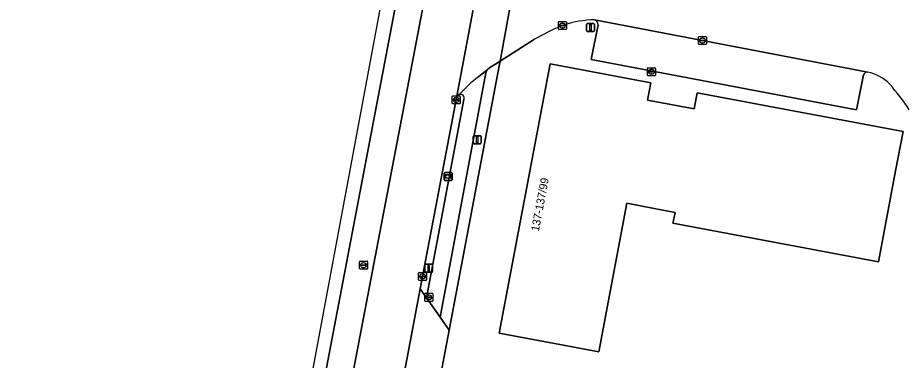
# Model space of a CAD drawing. Extents: x 161692 to 162379, y 380760 to 381678.
# Drawn here: x 161779.7 to 161890.3, y 381522.3 to 381565.1 of the extents above; entities that cross this region are included whole.
import ezdxf

# ---------------------------------------------------------------- set-up
doc = ezdxf.new("R2010")
doc.units = 0
for name, color, linetype in [('IMGEO_Berm_open', 7, 'Continuous'), ('IMGEO_Brandkraan', 7, 'Continuous'), ('IMGEO_Erf', 7, 'Continuous'), ('IMGEO_Fietspad_open', 7, 'Continuous'), ('IMGEO_Kolk', 7, 'Continuous'), ('IMGEO_Lichtmast', 7, 'Continuous'), ('IMGEO_OVBaan_gesloten', 7, 'Continuous'), ('IMGEO_Pand', 7, 'Continuous'), ('IMGEO_Pand_nummerreeks', 7, 'Continuous'), ('IMGEO_Parkeervlak_open', 7, 'Continuous'), ('IMGEO_Rijbaan_lokaal_open', 7, 'Continuous'), ('IMGEO_Rijbaan_regionaal_gesloten', 7, 'Continuous'), ('IMGEO_Rioolput', 7, 'Continuous'), ('IMGEO_Voetpad_open', 7, 'Continuous'), ('IMGEO_Wegwijzer', 7, 'Continuous')]:
    doc.layers.add(name, color=color, linetype=linetype)

msp = doc.modelspace()

# ---------------------------------------------------------------- linework, layer by layer
at = {"layer": 'IMGEO_Berm_open'}
msp.add_lwpolyline([(161834.87, 381555.53), (161834.57, 381555.31), (161830.28, 381532.8), (161830, 381531.23), (161830.78, 381530.11), (161835.45, 381554.9)], dxfattribs=at)
msp.add_arc((161834.99, 381555.06), 0.486, 341.9056, 103.9015, dxfattribs=at)
at = {"layer": 'IMGEO_Brandkraan'}
for p, q in [((161830.55, 381529.76), (161830.55, 381530.61)), ((161830.63, 381530.69), (161831.48, 381530.69)), ((161830.86, 381530.23), (161831.25, 381530.23)), ((161831.04, 381530.46), (161831.07, 381530.46)), ((161831.55, 381530.61), (161831.55, 381529.76)), ((161831.48, 381529.68), (161830.63, 381529.68)), ((161830.81, 381530.18), (161830.81, 381530.19)), ((161831.25, 381530.14), (161830.85, 381530.14)), ((161831.06, 381529.91), (161831.04, 381529.91)), ((161831.3, 381530.19), (161831.3, 381530.18))]:
    msp.add_line(p, q, dxfattribs=at)
for points in [[(161830.55, 381529.76), (161830.55, 381530.61)], [(161830.63, 381530.69), (161831.48, 381530.69)], [(161831.55, 381530.61), (161831.55, 381529.76)], [(161831.48, 381529.68), (161830.63, 381529.68)]]:
    msp.add_lwpolyline(points, dxfattribs=at)
for centre, radius, start, end in [((161830.63, 381530.61), 0.0765, 91.552, 178.448), ((161830.63, 381530.61), 0.0765, 91.552, 178.448), ((161830.85, 381530.19), 0.0403, 85.8775, 175.7526), ((161831.26, 381530.19), 0.0386, 1.7309, 96.639), ((161831.48, 381530.61), 0.0765, 1.552, 88.448), ((161831.48, 381530.61), 0.0765, 1.552, 88.448), ((161830.63, 381529.76), 0.0765, 181.552, 268.448), ((161830.63, 381529.76), 0.0765, 181.552, 268.448), ((161830.85, 381530.18), 0.0366, 178.938, 274.7102), ((161831.25, 381530.18), 0.043, 264.8664, 352.4533), ((161831.48, 381529.76), 0.0765, 271.552, 358.448), ((161831.48, 381529.76), 0.0765, 271.552, 358.448)]:
    msp.add_arc(centre, radius, start, end, dxfattribs=at)
for centre, major_axis, ratio, start_param, end_param in [((161831.04, 381530.18), (-0.387, 0.002), 0.722429, 4.712389, 7.853982), ((161831.06, 381530.18), (-0.39, 0.002), 0.717154, 1.570796, 4.712389)]:
    msp.add_ellipse(centre, major_axis=major_axis, ratio=ratio, start_param=start_param, end_param=end_param, dxfattribs=at)
at = {"layer": 'IMGEO_Erf'}
for points in [[(161847.96, 381564.23), (161847.5, 381564.05)], [(161885.36, 381557.96), (161884.48, 381553.59), (161851.36, 381559.88), (161852.2, 381564.21)], [(161844.28, 381562.42), (161839.96, 381559.68), (161839.77, 381558.66), (161833.59, 381526.1), (161832.67, 381521.26), (161837.5, 381520.39)]]:
    msp.add_lwpolyline(points, dxfattribs=at)
msp.add_lwpolyline([(161844.78, 381524.81), (161839.86, 381525.73), (161846.23, 381559.33), (161858.8, 381556.96), (161858.39, 381554.83), (161864.21, 381553.74), (161864.58, 381555.73), (161890.3, 381550.89), (161889.37, 381545.98), (161887.23, 381534.6), (161861.56, 381539.43), (161861.63, 381539.78), (161861.82, 381540.8), (161859.2, 381541.29), (161855.79, 381541.93), (161852.3, 381523.39)], close=True, dxfattribs=at)
for centre, radius, start, end in [((161852.12, 381550.6), 14.25, 91.4431, 106.9678), ((161851.6, 381564.26), 0.611, 354.8671, 74.5047), ((161860.12, 381535.09), 31.59, 113.5507, 120.1044), ((161885.81, 381557.85), 0.466, 79.5572, 166.8342), ((161884.88, 381553.23), 5.18, 43.6653, 78.7389), ((161869.82, 381539.94), 25.26, 32.7237, 41.8799)]:
    msp.add_arc(centre, radius, start, end, dxfattribs=at)
at = {"layer": 'IMGEO_Fietspad_open'}
for points in [[(161835.45, 381554.9), (161830.78, 381530.11), (161832.47, 381527.69), (161838.18, 381558.21)], [(161838.18, 381558.21), (161838.36, 381558.58), (161837.27, 381557.74)]]:
    msp.add_lwpolyline(points, dxfattribs=at)
for centre, radius, start, end in [((161848.83, 381542.83), 18.87, 127.777, 137.7053), ((161834.99, 381555.06), 0.486, 341.9056, 103.9015)]:
    msp.add_arc(centre, radius, start, end, dxfattribs=at)
at = {"layer": 'IMGEO_Kolk'}
for p, q in [((161847.25, 381563.71), (161847.25, 381564.56)), ((161847.32, 381564.63), (161848.17, 381564.63)), ((161848.25, 381564.56), (161848.25, 381563.71)), ((161848.17, 381563.63), (161847.32, 381563.63)), ((161847.5, 381564.13), (161847.5, 381564.14)), ((161847.94, 381564.09), (161847.54, 381564.09)), ((161847.55, 381564.18), (161847.94, 381564.18)), ((161847.73, 381564.41), (161847.76, 381564.41)), ((161847.76, 381563.85), (161847.73, 381563.85)), ((161847.99, 381564.14), (161847.99, 381564.13)), ((161864.74, 381561.83), (161864.74, 381562.69)), ((161864.81, 381562.76), (161865.66, 381562.76)), ((161865.04, 381562.3), (161865.44, 381562.3)), ((161865.23, 381562.54), (161865.25, 381562.54)), ((161865.74, 381562.69), (161865.74, 381561.83)), ((161865.66, 381561.76), (161864.81, 381561.76)), ((161865, 381562.25), (161865, 381562.27)), ((161865.43, 381562.22), (161865.04, 381562.22)), ((161865.25, 381561.98), (161865.22, 381561.98)), ((161865.48, 381562.27), (161865.48, 381562.25)), ((161858.37, 381557.93), (161858.37, 381558.78)), ((161858.44, 381558.86), (161859.29, 381558.86)), ((161859.29, 381557.86), (161858.44, 381557.86)), ((161858.63, 381558.35), (161858.63, 381558.36)), ((161858.67, 381558.4), (161859.07, 381558.4)), ((161859.06, 381558.31), (161858.67, 381558.31)), ((161858.88, 381558.08), (161858.85, 381558.08)), ((161858.86, 381558.64), (161858.88, 381558.64)), ((161859.11, 381558.36), (161859.11, 381558.35)), ((161859.37, 381558.78), (161859.37, 381557.93)), ((161833.99, 381554.42), (161833.99, 381555.28)), ((161834.07, 381555.35), (161834.92, 381555.35)), ((161834.25, 381554.84), (161834.25, 381554.86)), ((161834.69, 381554.81), (161834.29, 381554.81)), ((161834.3, 381554.89), (161834.69, 381554.89)), ((161834.48, 381555.13), (161834.51, 381555.13)), ((161834.5, 381554.57), (161834.48, 381554.57)), ((161834.74, 381554.86), (161834.74, 381554.84)), ((161834.99, 381555.28), (161834.99, 381554.42)), ((161834.92, 381554.35), (161834.07, 381554.35)), ((161829.78, 381532.37), (161829.78, 381533.22)), ((161829.85, 381533.3), (161830.71, 381533.3)), ((161830.04, 381532.79), (161830.04, 381532.8)), ((161830.08, 381532.84), (161830.48, 381532.84)), ((161830.48, 381532.75), (161830.08, 381532.75)), ((161830.27, 381533.08), (161830.29, 381533.08)), ((161830.29, 381532.52), (161830.27, 381532.52)), ((161830.52, 381532.8), (161830.52, 381532.79)), ((161830.78, 381533.22), (161830.78, 381532.37)), ((161830.71, 381532.3), (161829.85, 381532.3))]:
    msp.add_line(p, q, dxfattribs=at)
for points in [[(161847.25, 381563.71), (161847.25, 381564.56)], [(161847.32, 381564.63), (161848.17, 381564.63)], [(161848.25, 381564.56), (161848.25, 381563.71)], [(161848.17, 381563.63), (161847.32, 381563.63)], [(161864.74, 381561.83), (161864.74, 381562.69)], [(161864.81, 381562.76), (161865.66, 381562.76)], [(161865.74, 381562.69), (161865.74, 381561.83)], [(161865.66, 381561.76), (161864.81, 381561.76)], [(161858.37, 381557.93), (161858.37, 381558.78)], [(161858.44, 381558.86), (161859.29, 381558.86)], [(161859.29, 381557.86), (161858.44, 381557.86)], [(161859.37, 381558.78), (161859.37, 381557.93)], [(161833.99, 381554.42), (161833.99, 381555.28)], [(161834.07, 381555.35), (161834.92, 381555.35)], [(161834.99, 381555.28), (161834.99, 381554.42)], [(161834.92, 381554.35), (161834.07, 381554.35)], [(161829.78, 381532.37), (161829.78, 381533.22)], [(161829.85, 381533.3), (161830.71, 381533.3)], [(161830.78, 381533.22), (161830.78, 381532.37)], [(161830.71, 381532.3), (161829.85, 381532.3)]]:
    msp.add_lwpolyline(points, dxfattribs=at)
for centre, radius, start, end in [((161847.32, 381564.56), 0.0765, 91.552, 178.448), ((161847.32, 381564.56), 0.0765, 91.552, 178.448), ((161848.17, 381564.56), 0.0765, 1.552, 88.448), ((161848.17, 381564.56), 0.0765, 1.552, 88.448), ((161847.32, 381563.71), 0.0765, 181.552, 268.448), ((161847.32, 381563.71), 0.0765, 181.552, 268.448), ((161847.54, 381564.14), 0.0403, 85.8775, 175.7526), ((161847.54, 381564.13), 0.0366, 178.938, 274.7102), ((161847.95, 381564.14), 0.0386, 1.7309, 96.639), ((161847.95, 381564.13), 0.043, 264.8664, 352.4533), ((161848.17, 381563.71), 0.0765, 271.552, 358.448), ((161848.17, 381563.71), 0.0765, 271.552, 358.448), ((161864.81, 381562.68), 0.0765, 91.552, 178.448), ((161864.81, 381562.68), 0.0765, 91.552, 178.448), ((161865.04, 381562.26), 0.0403, 85.8775, 175.7526), ((161865.44, 381562.26), 0.0386, 1.7309, 96.639), ((161865.66, 381562.68), 0.0765, 1.552, 88.448), ((161865.66, 381562.68), 0.0765, 1.552, 88.448), ((161864.81, 381561.84), 0.0765, 181.552, 268.448), ((161864.81, 381561.84), 0.0765, 181.552, 268.448), ((161865.03, 381562.25), 0.0366, 178.938, 274.7102), ((161865.44, 381562.26), 0.043, 264.8664, 352.4533), ((161865.66, 381561.84), 0.0765, 271.552, 358.448), ((161865.66, 381561.84), 0.0765, 271.552, 358.448), ((161858.44, 381558.78), 0.0765, 91.552, 178.448), ((161858.44, 381558.78), 0.0765, 91.552, 178.448), ((161858.44, 381557.93), 0.0765, 181.552, 268.448), ((161858.44, 381557.93), 0.0765, 181.552, 268.448), ((161858.67, 381558.36), 0.0403, 85.8775, 175.7526), ((161858.66, 381558.35), 0.0366, 178.938, 274.7102), ((161859.07, 381558.36), 0.043, 264.8664, 352.4533), ((161859.07, 381558.36), 0.0386, 1.7309, 96.639), ((161859.29, 381558.78), 0.0765, 1.552, 88.448), ((161859.29, 381558.78), 0.0765, 1.552, 88.448), ((161859.29, 381557.93), 0.0765, 271.552, 358.448), ((161859.29, 381557.93), 0.0765, 271.552, 358.448), ((161834.07, 381555.27), 0.0765, 91.552, 178.448), ((161834.07, 381555.27), 0.0765, 91.552, 178.448), ((161834.29, 381554.85), 0.0403, 85.8775, 175.7526), ((161834.29, 381554.84), 0.0366, 178.938, 274.7102), ((161834.7, 381554.85), 0.0386, 1.7309, 96.639), ((161834.69, 381554.85), 0.043, 264.8664, 352.4533), ((161834.92, 381555.27), 0.0765, 1.552, 88.448), ((161834.92, 381555.27), 0.0765, 1.552, 88.448), ((161834.07, 381554.43), 0.0765, 181.552, 268.448), ((161834.07, 381554.43), 0.0765, 181.552, 268.448), ((161834.92, 381554.43), 0.0765, 271.552, 358.448), ((161834.92, 381554.43), 0.0765, 271.552, 358.448), ((161829.86, 381533.22), 0.0765, 91.552, 178.448), ((161829.86, 381533.22), 0.0765, 91.552, 178.448), ((161830.08, 381532.8), 0.0403, 85.8775, 175.7526), ((161830.08, 381532.79), 0.0366, 178.938, 274.7102), ((161830.48, 381532.8), 0.0386, 1.7309, 96.639), ((161830.48, 381532.8), 0.043, 264.8664, 352.4533), ((161830.7, 381533.22), 0.0765, 1.552, 88.448), ((161830.7, 381533.22), 0.0765, 1.552, 88.448), ((161829.86, 381532.37), 0.0765, 181.552, 268.448), ((161829.86, 381532.37), 0.0765, 181.552, 268.448), ((161830.7, 381532.37), 0.0765, 271.552, 358.448), ((161830.7, 381532.37), 0.0765, 271.552, 358.448)]:
    msp.add_arc(centre, radius, start, end, dxfattribs=at)
for centre, major_axis, ratio, start_param, end_param in [((161847.73, 381564.13), (-0.387, 0.002), 0.722429, 4.712389, 7.853982), ((161847.76, 381564.13), (-0.39, 0.002), 0.717154, 1.570796, 4.712389), ((161865.22, 381562.26), (-0.387, 0.002), 0.722429, 4.712389, 7.853982), ((161865.25, 381562.26), (-0.39, 0.002), 0.717154, 1.570796, 4.712389), ((161858.85, 381558.36), (-0.387, 0.002), 0.722429, 4.712389, 7.853982), ((161858.88, 381558.36), (-0.39, 0.002), 0.717154, 1.570796, 4.712389), ((161834.48, 381554.85), (-0.387, 0.002), 0.722429, 4.712389, 7.853982), ((161834.5, 381554.85), (-0.39, 0.002), 0.717154, 1.570796, 4.712389), ((161830.27, 381532.8), (-0.387, 0.002), 0.722429, 4.712389, 7.853982), ((161830.29, 381532.8), (-0.39, 0.002), 0.717154, 1.570796, 4.712389)]:
    msp.add_ellipse(centre, major_axis=major_axis, ratio=ratio, start_param=start_param, end_param=end_param, dxfattribs=at)
at = {"layer": 'IMGEO_Lichtmast'}
for p, q in [((161850.76, 381563.48), (161850.76, 381564.28)), ((161850.76, 381564.28), (161850.76, 381563.48)), ((161850.86, 381564.38), (161851.65, 381564.38)), ((161851.65, 381564.38), (161850.86, 381564.38)), ((161851.75, 381564.28), (161851.75, 381563.48)), ((161851.75, 381563.48), (161851.75, 381564.28)), ((161851.65, 381563.38), (161850.86, 381563.38)), ((161850.86, 381563.38), (161851.65, 381563.38)), ((161836.61, 381549.47), (161836.61, 381550.27)), ((161836.61, 381550.27), (161836.61, 381549.47)), ((161836.71, 381550.37), (161837.5, 381550.37)), ((161837.5, 381550.37), (161836.71, 381550.37)), ((161837.6, 381550.27), (161837.6, 381549.47)), ((161837.6, 381549.47), (161837.6, 381550.27)), ((161837.5, 381549.37), (161836.71, 381549.37)), ((161836.71, 381549.37), (161837.5, 381549.37)), ((161830.55, 381533.41), (161830.55, 381534.21)), ((161830.55, 381534.21), (161830.55, 381533.41)), ((161830.65, 381534.31), (161831.44, 381534.31)), ((161831.44, 381534.31), (161830.65, 381534.31)), ((161831.54, 381534.21), (161831.54, 381533.41)), ((161831.54, 381533.41), (161831.54, 381534.21)), ((161831.44, 381533.31), (161830.65, 381533.31)), ((161830.65, 381533.31), (161831.44, 381533.31))]:
    msp.add_line(p, q, dxfattribs=at)
for points in [[(161851.18, 381564.25), (161851.33, 381564.25), (161851.33, 381563.5), (161851.18, 381563.5), (161851.18, 381564.25)], [(161837.03, 381550.25), (161837.18, 381550.25), (161837.18, 381549.5), (161837.03, 381549.5), (161837.03, 381550.25)], [(161830.97, 381534.18), (161831.12, 381534.18), (161831.12, 381533.43), (161830.97, 381533.43), (161830.97, 381534.18)]]:
    msp.add_lwpolyline(points, dxfattribs=at)
for centre, start, end in [((161850.86, 381564.28), 90, 180), ((161850.86, 381564.28), 90, 180), ((161850.86, 381563.48), 180, 270), ((161850.86, 381563.48), 180, 270), ((161851.65, 381564.28), 0, 90), ((161851.65, 381564.28), 360, 90), ((161851.65, 381563.48), 270, 0), ((161851.65, 381563.48), 270, 0), ((161836.71, 381550.27), 90, 180), ((161836.71, 381550.27), 90, 180), ((161837.5, 381550.27), 0, 90), ((161837.5, 381550.27), 360, 90), ((161836.71, 381549.47), 180, 270), ((161836.71, 381549.47), 180, 270), ((161837.5, 381549.47), 270, 0), ((161837.5, 381549.47), 270, 0), ((161830.65, 381534.21), 90, 180), ((161830.65, 381534.21), 90, 180), ((161831.44, 381534.21), 0, 90), ((161831.44, 381534.21), 360, 90), ((161830.65, 381533.41), 180, 270), ((161830.65, 381533.41), 180, 270), ((161831.44, 381533.41), 270, 0), ((161831.44, 381533.41), 270, 0)]:
    msp.add_arc(centre, 0.1, start, end, dxfattribs=at)
at = {"layer": 'IMGEO_OVBaan_gesloten'}
msp.add_lwpolyline([(161838.64, 381628.11), (161837.27, 381620.99), (161814.19, 381500), (161799.71, 381424.12), (161802.96, 381423.5), (161817.61, 381500), (161842.11, 381627.98)], close=True, dxfattribs=at)
at = {"layer": 'IMGEO_Pand'}
msp.add_lwpolyline([(161889.37, 381545.98), (161890.3, 381550.89), (161864.58, 381555.73), (161864.21, 381553.74), (161858.39, 381554.83), (161858.8, 381556.96), (161846.23, 381559.33), (161839.86, 381525.73), (161844.78, 381524.81), (161852.3, 381523.39), (161855.79, 381541.93), (161859.2, 381541.29), (161861.82, 381540.8), (161861.63, 381539.78), (161861.56, 381539.43), (161887.23, 381534.6)], close=True, dxfattribs=at)
at = {"layer": 'IMGEO_Parkeervlak_open'}
for points in [[(161885.89, 381558.31), (161865.24, 381562.26), (161851.76, 381564.85)], [(161852.2, 381564.21), (161851.36, 381559.88), (161884.48, 381553.59), (161885.36, 381557.96)]]:
    msp.add_lwpolyline(points, dxfattribs=at)
for centre, radius, start, end in [((161851.6, 381564.26), 0.611, 354.8671, 74.5047), ((161885.81, 381557.85), 0.466, 79.5572, 166.8342)]:
    msp.add_arc(centre, radius, start, end, dxfattribs=at)
at = {"layer": 'IMGEO_Rijbaan_lokaal_open'}
for points in [[(161837.27, 381557.74), (161838.36, 381558.58), (161838.64, 381558.85), (161839.96, 381559.68), (161841.29, 381566.99)], [(161841.46, 381567.05), (161841.29, 381566.99), (161839.96, 381559.68), (161844.28, 381562.42)], [(161836.54, 381565.91), (161834.57, 381555.31), (161834.87, 381555.53)], [(161851.76, 381564.85), (161865.24, 381562.26), (161885.89, 381558.31)], [(161847.5, 381564.05), (161847.96, 381564.23)]]:
    msp.add_lwpolyline(points, dxfattribs=at)
msp.add_lwpolyline([(161832.67, 381521.26), (161833.59, 381526.1), (161832.47, 381527.69), (161830.78, 381530.11), (161830, 381531.23), (161827.48, 381518), (161828.61, 381518.58), (161831.04, 381520.2)], close=True, dxfattribs=at)
for centre, radius, start, end in [((161852.12, 381550.6), 14.25, 91.4431, 106.9678), ((161860.12, 381535.09), 31.59, 113.5507, 120.1044), ((161884.88, 381553.23), 5.18, 43.6653, 78.7389), ((161848.83, 381542.83), 18.87, 127.777, 137.7053), ((161869.82, 381539.94), 25.26, 32.7237, 41.8799)]:
    msp.add_arc(centre, radius, start, end, dxfattribs=at)
at = {"layer": 'IMGEO_Rijbaan_regionaal_gesloten'}
for points in [[(161836.31, 381621.2), (161836.78, 381629.07), (161835.77, 381629.36), (161831.89, 381604.23), (161831.22, 381599.9), (161813.48, 381504.75), (161790.83, 381386.2), (161781.03, 381330.98), (161779.71, 381323.52)], [(161827.48, 381518), (161830, 381531.23), (161830.28, 381532.8), (161834.57, 381555.31), (161836.54, 381565.91), (161837.18, 381569.16), (161839.47, 381581.41), (161842.92, 381599.51), (161842.93, 381599.75), (161845.47, 381613.16), (161846.08, 381616.32), (161848.21, 381627.58), (161848.24, 381627.73), (161842.11, 381627.98), (161817.61, 381500)], [(161814.19, 381500), (161837.27, 381620.99)]]:
    msp.add_lwpolyline(points, dxfattribs=at)
at = {"layer": 'IMGEO_Rioolput'}
for p, q in [((161822.41, 381533.78), (161822.41, 381534.63)), ((161822.48, 381534.7), (161823.33, 381534.7)), ((161823.41, 381534.63), (161823.41, 381533.78)), ((161823.33, 381533.7), (161822.48, 381533.7)), ((161822.66, 381534.2), (161822.66, 381534.21)), ((161823.1, 381534.16), (161822.7, 381534.16)), ((161822.71, 381534.25), (161823.1, 381534.25)), ((161822.89, 381534.48), (161822.92, 381534.48)), ((161822.92, 381533.92), (161822.89, 381533.92)), ((161823.15, 381534.21), (161823.15, 381534.2))]:
    msp.add_line(p, q, dxfattribs=at)
for points in [[(161822.41, 381533.78), (161822.41, 381534.63)], [(161822.48, 381534.7), (161823.33, 381534.7)], [(161823.41, 381534.63), (161823.41, 381533.78)], [(161823.33, 381533.7), (161822.48, 381533.7)]]:
    msp.add_lwpolyline(points, dxfattribs=at)
for centre, radius, start, end in [((161822.48, 381534.63), 0.0765, 91.552, 178.448), ((161822.48, 381534.63), 0.0765, 91.552, 178.448), ((161823.33, 381534.63), 0.0765, 1.552, 88.448), ((161823.33, 381534.63), 0.0765, 1.552, 88.448), ((161822.48, 381533.78), 0.0765, 181.552, 268.448), ((161822.48, 381533.78), 0.0765, 181.552, 268.448), ((161822.7, 381534.21), 0.0403, 85.8775, 175.7526), ((161822.7, 381534.2), 0.0366, 178.938, 274.7102), ((161823.11, 381534.21), 0.0386, 1.7309, 96.639), ((161823.11, 381534.2), 0.043, 264.8664, 352.4533), ((161823.33, 381533.78), 0.0765, 271.552, 358.448), ((161823.33, 381533.78), 0.0765, 271.552, 358.448)]:
    msp.add_arc(centre, radius, start, end, dxfattribs=at)
for centre, major_axis, ratio, start_param, end_param in [((161822.89, 381534.2), (-0.387, 0.002), 0.722429, 4.712389, 7.853982), ((161822.92, 381534.2), (-0.39, 0.002), 0.717154, 1.570796, 4.712389)]:
    msp.add_ellipse(centre, major_axis=major_axis, ratio=ratio, start_param=start_param, end_param=end_param, dxfattribs=at)
at = {"layer": 'IMGEO_Voetpad_open'}
msp.add_lwpolyline([(161839.77, 381558.66), (161839.96, 381559.68), (161838.64, 381558.85), (161838.36, 381558.58), (161838.18, 381558.21), (161832.47, 381527.69), (161833.59, 381526.1)], close=True, dxfattribs=at)
at = {"layer": 'IMGEO_Wegwijzer'}
for p, q in [((161832.97, 381544.88), (161832.97, 381545.68)), ((161832.97, 381545.68), (161832.97, 381544.88)), ((161833.07, 381545.78), (161833.86, 381545.78)), ((161833.86, 381545.78), (161833.07, 381545.78)), ((161833.96, 381545.68), (161833.96, 381544.88)), ((161833.96, 381544.88), (161833.96, 381545.68)), ((161833.86, 381544.78), (161833.07, 381544.78)), ((161833.07, 381544.78), (161833.86, 381544.78))]:
    msp.add_line(p, q, dxfattribs=at)
for points in [[(161833.07, 381545.52), (161833.86, 381545.52), (161833.86, 381545.05), (161833.07, 381545.05), (161833.07, 381545.52)], [(161833.14, 381545.45), (161833.14, 381545.12), (161833.79, 381545.12), (161833.79, 381545.45), (161833.14, 381545.45)]]:
    msp.add_lwpolyline(points, dxfattribs=at)
for centre, start, end in [((161833.07, 381545.68), 90, 180), ((161833.07, 381545.68), 90, 180), ((161833.86, 381545.68), 0, 90), ((161833.86, 381545.68), 360, 90), ((161833.07, 381544.88), 180, 270), ((161833.07, 381544.88), 180, 270), ((161833.86, 381544.88), 270, 0), ((161833.86, 381544.88), 270, 0)]:
    msp.add_arc(centre, 0.1, start, end, dxfattribs=at)

# ---------------------------------------------------------------- texts
at = {"layer": 'IMGEO_Pand_nummerreeks'}
msp.add_text('137-137/99', height=1, rotation=79.2687, dxfattribs=at).set_placement((161844.8, 381538.36))

doc.saveas('drawing.dxf')
